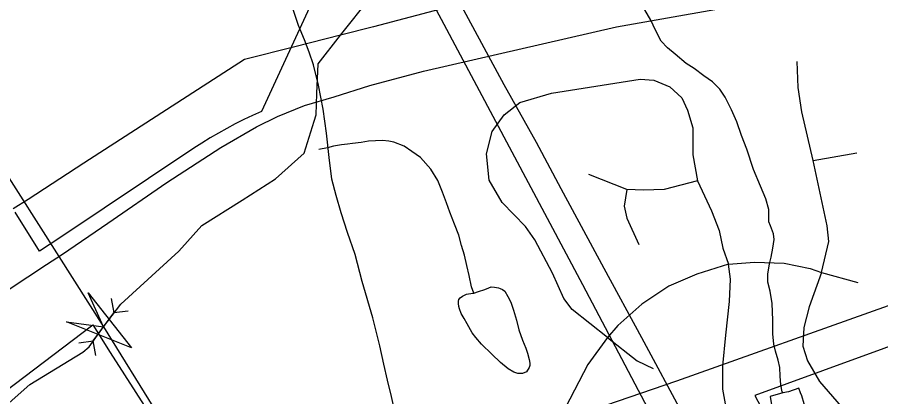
# Model space of a CAD drawing. Extents: x 2169602 to 2449496, y 721995 to 810662.
# Drawn here: x 2383780 to 2386785, y 802510 to 803829 of the extents above; entities that cross this region are included whole.
import ezdxf

# ---------------------------------------------------------------- set-up
doc = ezdxf.new("R2010")
doc.units = 0
doc.layers.add('Default', color=7, linetype='Continuous')

msp = doc.modelspace()

# ---------------------------------------------------------------- linework, layer by layer
at = {"layer": 'Default'}
for p, q in [((2384905.3, 803767), (2384746, 803726.9)), ((2384106.4, 802851.5), (2384115.5, 802801.6)), ((2384044.2, 802703.9), (2384115.5, 802801.6)), ((2384165.9, 802808.1), (2384115.5, 802801.6)), ((2383993.9, 802697.5), (2384044.2, 802703.9)), ((2384053.4, 802654), (2384044.2, 802703.9))]:
    msp.add_line(p, q, dxfattribs=at)
for points in [[(2383961.8, 806405.8), (2383982.7, 806329), (2384007.1, 806242.6), (2384057.3, 806108.8), (2384089.7, 806026.5), (2384148.2, 805900.5), (2384256.4, 805686.6), (2384332.9, 805535.8), (2384402.9, 805414.9), (2384944.7, 804405.1), (2385072.9, 804162), (2385255.5, 803822.6), (2385747.1, 802900.6), (2385849.9, 802706.5), (2386042.8, 802338.9), (2386119.1, 802188.7), (2386167.8, 802085.7), (2386258.4, 801870.4), (2386333.3, 801670.7), (2386395.8, 801477.2), (2386432.1, 801360.6)], [(2384049.5, 806406.9), (2384066.9, 806337.3), (2384084.8, 806275), (2384114.4, 806188.4), (2384141.9, 806113.5), (2384187.1, 806004.1), (2384265, 805841.8), (2384385.9, 805613.2), (2384419.1, 805550.3), (2384480.4, 805439.4), (2384619.6, 805179.4), (2384772.1, 804896.4), (2384943.6, 804577.9), (2385033.5, 804411.9), (2385155.2, 804184.9), (2385473.7, 803595.9), (2385586.2, 803395.7), (2385671.6, 803233.9), (2385821.6, 802957.1), (2385952.4, 802715.6), (2386099.6, 802442.3), (2386165.1, 802315.3)], [(2383308.3, 804353.4), (2383400.4, 804095.8), (2383516.5, 803748.2), (2383598.1, 803547.1), (2383711.1, 803331.4), (2383924.4, 802997.5)], [(2384859.2, 804000.1), (2384629.7, 803501.7), (2384599, 803488.1), (2384568.7, 803473.8), (2384538.7, 803458.8), (2384509.2, 803443.1), (2384480, 803426.8), (2384451.2, 803409.8), (2384422.7, 803392.2), (2384394.7, 803373.9), (2383924.5, 803059.9), (2383857.7, 803016.2), (2383772.2, 803152)], [(2384859.2, 804000.1), (2384629.7, 803501.7), (2384599, 803488.1), (2384568.7, 803473.8), (2384538.7, 803458.8), (2384509.2, 803443.1), (2384480, 803426.8), (2384451.2, 803409.8), (2384422.7, 803392.2), (2384394.7, 803373.9), (2383924.5, 803059.9), (2383857.7, 803016.2), (2383772.2, 803152)], [(2384905.3, 803767), (2385010.1, 803900.1), (2385168, 803969.1), (2385334.1, 803969), (2385486.5, 803920.5)], [(2385486.5, 803920.5), (2385019.5, 803795.8), (2384905.3, 803767)], [(2383881.7, 802969.6), (2383937.4, 803006), (2384095, 803113.8), (2384300.5, 803254.5), (2384489, 803376.7), (2384612.5, 803448.1), (2384685.2, 803484.6), (2384780, 803522.7), (2384882.6, 803552.6), (2385007.4, 803592), (2385194.4, 803642.2), (2385865.5, 803796.4), (2386385.3, 803887.8)], [(2385098.6, 802435.2), (2385094.9, 802453.3), (2385082.8, 802511.1), (2385068.2, 802567.2), (2385055.9, 802623), (2385042, 802686.8), (2385017, 802784.7), (2384980.7, 802910.7), (2384956.3, 803004.4), (2384929.8, 803080.6), (2384907.5, 803150.1), (2384889.4, 803210), (2384875.3, 803266.1), (2384865, 803341.9), (2384856.4, 803426), (2384844.1, 803509.8), (2384827.9, 803593.7), (2384811.5, 803663.6), (2384795.5, 803707.8), (2384779.3, 803751.6), (2384759.2, 803801.3), (2384736.7, 803867.2)], [(2386402, 803104.8), (2386395.9, 803118.7), (2386395.6, 803132.5), (2386395.6, 803150.8), (2386395.6, 803160.9), (2386385.4, 803198.5), (2386367.1, 803242.7), (2386342.7, 803300.3), (2386318.8, 803370.5), (2386300.3, 803418.3), (2386284.1, 803466.2), (2386266.1, 803507.9), (2386243.9, 803551.7), (2386225.7, 803579.7), (2386213.6, 803591.6), (2386199.8, 803605.5), (2386169.5, 803625.5), (2386135.6, 803651.3), (2386107.6, 803669.3), (2386069.4, 803701.1), (2386043, 803722.9), (2386021, 803746.9), (2386000.9, 803784.8), (2385984.9, 803818.9), (2385964.6, 803854.9)], [(2384822.9, 803564.7), (2384827, 803667.7), (2384905.3, 803767)], [(2384746, 803726.9), (2384571.3, 803683), (2384012, 803322.1)], [(2386549.8, 803331.7), (2386510.9, 803500.7), (2386498, 803585), (2386494.7, 803675.8)], [(2385834.3, 802715.6), (2385711.2, 802812.9), (2385682, 802851.8), (2385643.1, 802939.4), (2385581.6, 803056.1), (2385549.2, 803101.5), (2385468.2, 803185.8), (2385422.8, 803263.6), (2385413.1, 803354.4), (2385432.5, 803432.2), (2385474.6, 803490.6), (2385529.7, 803532.8), (2385639.9, 803565.2), (2385947.7, 803613.8), (2385995.7, 803610.6), (2386050.8, 803587.9), (2386092.9, 803549), (2386112.3, 803506.8), (2386131.8, 803445.2), (2386131.8, 803351.2), (2386148, 803260.4)], [(2384813.3, 803468.6), (2384820, 803490.6), (2384822.9, 803564.7)], [(2384562.9, 803193.9), (2384679.2, 803267.2), (2384779, 803357), (2384813.3, 803468.6)], [(2385369.4, 802870.4), (2385361.2, 802892.3), (2385352.8, 802932.1), (2385344.6, 802966.2), (2385336.6, 803002.3), (2385326.3, 803035.9), (2385316.3, 803071.9), (2385302.1, 803110.1), (2385285.7, 803151.9), (2385273.6, 803183.8), (2385259.5, 803221.6), (2385243.3, 803261.8), (2385219.3, 803301.5), (2385183, 803341.5), (2385153, 803363.1), (2385126.8, 803381.2), (2385090.7, 803394.8), (2385072.7, 803398.8), (2385050.9, 803400.8), (2385027.1, 803400.4), (2385002.9, 803398.4), (2384976.7, 803394.2), (2384946.8, 803390.2), (2384928.9, 803388.1), (2384909, 803386.2), (2384881.1, 803381.9), (2384859.4, 803375.9), (2384829.1, 803369.9)], [(2386549.8, 803331.7), (2386702.1, 803357.7)], [(2384012, 803322.1), (2383817.4, 803196.4), (2383765.3, 803163.5)], [(2386579, 802942.6), (2386604.9, 803049.6), (2386598.4, 803104.7), (2386549.8, 803331.7)], [(2385901.7, 803231.2), (2385768.9, 803283.1)], [(2386148, 803260.4), (2386031.3, 803231.2), (2385960, 803228), (2385901.7, 803231.2)], [(2386148, 803260.4), (2386196.6, 803156.6), (2386222.5, 803088.5), (2386235.5, 803026.9), (2386255.6, 802970.5)], [(2385901.7, 803231.2), (2385892, 803172.8), (2385901.7, 803130.7), (2385943.8, 803039.9)], [(2384342.2, 803015.8), (2384422, 803105.1), (2384562.9, 803193.9)], [(2386444, 802523.2), (2386442.6, 802527.1), (2386438.1, 802550.9), (2386435.8, 802581.2), (2386433.6, 802611.2), (2386427.8, 802637.2), (2386419.4, 802668.9), (2386413.3, 802692.9), (2386409.4, 802728.8), (2386409.4, 802776.7), (2386407.1, 802834.6), (2386401, 802876.9), (2386392.8, 802908.7), (2386392.6, 802936.6), (2386398.3, 802972.7), (2386404.1, 802994.9), (2386409.8, 803026.9), (2386413.9, 803056.7), (2386411.8, 803076.9), (2386402, 803104.8)], [(2382114, 801365.1), (2382230.2, 801339.1), (2382346.1, 801363), (2382562.2, 801575.1), (2382928.2, 801751.3), (2383235.2, 802033.7), (2383426.1, 802161), (2383542.1, 802303), (2383824.1, 802553.1), (2384008.1, 802664.8), (2384030, 802683.8), (2384079.9, 802752.8), (2384140, 802832), (2384342.2, 803015.8)], [(2383924.4, 802997.5), (2384079.9, 802752.8), (2384266.8, 802451.8), (2384359.9, 802271.7), (2384414.3, 802100), (2384472.9, 801865.4), (2384593.2, 801226.7), (2384763.8, 800374.3), (2384772.9, 800324.6)], [(2382114, 801808.8), (2382201.9, 801849.6), (2382258.4, 801876.5), (2382337.4, 801924.8), (2382440.8, 801994.7), (2382653.8, 802142.3), (2383079.8, 802435.6), (2383514.3, 802726.8), (2383682, 802839.2), (2383881.7, 802969.6)], [(2386255.6, 802970.5), (2386145.4, 802936.1), (2386048.2, 802894), (2385954.2, 802832.4), (2385870, 802757.8), (2385834.3, 802715.6)], [(2386323.6, 802049.6), (2386236.1, 802536), (2386236.1, 802617.1), (2386245.9, 802724.1), (2386258.8, 802840.8), (2386262.1, 802918.6), (2386255.6, 802970.5)], [(2386255.6, 802970.5), (2386345.7, 802978.3), (2386449.3, 802975), (2386540.1, 802955.6), (2386579, 802942.6)], [(2386579, 802942.6), (2386536.8, 802822.6), (2386517.4, 802751.3), (2386514.2, 802686.4), (2386530.4, 802634.6), (2386572.5, 802563.2), (2386692.4, 802423.8)], [(2386579, 802942.6), (2386705.3, 802906.9)], [(2385369.4, 802870.4), (2385385.2, 802876.5), (2385407.1, 802882.5), (2385421.2, 802888.5), (2385429, 802892.6), (2385441.1, 802890.8), (2385455.3, 802888.6), (2385460.8, 802886.6), (2385469, 802882.5), (2385477, 802876.8), (2385487.3, 802858.6), (2385497.5, 802838.8), (2385507.4, 802810.9), (2385517.8, 802776.9), (2385525.6, 802742.9), (2385537.9, 802706.9), (2385550, 802679.1), (2385556.4, 802661.2), (2385561.9, 802639.2), (2385564.2, 802627.1), (2385564.2, 802619), (2385562.1, 802611.2), (2385552.5, 802597.2), (2385538.3, 802591.3), (2385522.5, 802590.8), (2385508.4, 802595), (2385488.3, 802607), (2385462, 802628.8), (2385432.1, 802658.4), (2385395.8, 802692.4), (2385375.9, 802716.4), (2385363.8, 802732.5), (2385345.6, 802764), (2385335.5, 802782.2), (2385325.3, 802800), (2385319.3, 802815.9), (2385317.3, 802823.9), (2385315.2, 802833.9), (2385315.2, 802842.1), (2385317.1, 802848.3), (2385321.2, 802854.1), (2385329.4, 802860.2), (2385343.1, 802866.2), (2385365.1, 802870.2), (2385369.4, 802870.4)], [(2387385.2, 802892.6), (2387134.7, 802802), (2386908.7, 802719.8), (2386833.7, 802692.1), (2386786.7, 802674.8), (2386694.4, 802640.8), (2386347.2, 802514.9), (2386787.4, 801685.3), (2386803.4, 801694.2), (2386903.4, 801523.1), (2387078.7, 801614.1), (2387141.7, 801657.8), (2387200.9, 801700.4), (2387246.4, 801755.6), (2387476.7, 802034.1), (2387502.9, 802046.1), (2387588.4, 802147.6), (2387421.2, 802282.6), (2387232.7, 802434.9), (2387239.9, 802442.8), (2387342.7, 802556.1), (2387311.4, 802662.9), (2387365.4, 802830.9), (2387385.2, 802892.6)], [(2387385.2, 802892.6), (2387134.7, 802802), (2386908.7, 802719.8), (2386833.7, 802692.1), (2386786.7, 802674.8), (2386694.4, 802640.8), (2386347.2, 802514.9), (2386787.4, 801685.3), (2386803.4, 801694.2), (2386903.4, 801523.1), (2387078.7, 801614.1), (2387141.7, 801657.8), (2387200.9, 801700.4), (2387246.4, 801755.6), (2387476.7, 802034.1), (2387502.9, 802046.1), (2387588.4, 802147.6), (2387421.2, 802282.6), (2387232.7, 802434.9), (2387239.9, 802442.8), (2387342.7, 802556.1), (2387311.4, 802662.9), (2387365.4, 802830.9), (2387385.2, 802892.6)], [(2383662.3, 801986.3), (2383750.4, 802000.7), (2384039.2, 802052.7), (2384231.8, 802083.5), (2384405.9, 802097.8), (2384660.9, 802138.8), (2384869.8, 802173.7), (2385429.8, 802281.3), (2385555, 802361.1), (2385828.7, 802480.8), (2386075.8, 802565.1), (2386812.6, 802827.8)], [(2383633.5, 802451.1), (2384042.5, 802760.3), (2384103, 802663.7), (2384242.2, 802447.4), (2384292.7, 802479.8), (2384312, 802445.9), (2384327.2, 802416.6), (2384331.2, 802408.7), (2384338.5, 802393.7), (2384351.7, 802366.6), (2384360.5, 802346.6), (2384362.5, 802341.9), (2384373.7, 802315.8), (2384392, 802266.1), (2384393.7, 802260.9), (2384395.7, 802255.2), (2384397.2, 802250.5), (2384454.5, 802047.4), (2384460, 802022.9), (2384466.5, 801995.3), (2384485, 801917.9), (2384507, 801820.1)], [(2383633.5, 802451.1), (2384042.5, 802760.3), (2384103, 802663.7), (2384242.2, 802447.4), (2384292.7, 802479.8), (2384312, 802445.9), (2384327.2, 802416.6), (2384331.2, 802408.7), (2384338.5, 802393.7), (2384351.7, 802366.6), (2384360.5, 802346.6), (2384362.5, 802341.9), (2384373.7, 802315.8), (2384392, 802266.1), (2384393.7, 802260.9), (2384395.7, 802255.2), (2384397.2, 802250.5), (2384454.5, 802047.4), (2384460, 802022.9), (2384466.5, 801995.3), (2384485, 801917.9), (2384507, 801820.1)], [(2385834.3, 802715.6), (2385766.3, 802621.6), (2385688.5, 802472.4)], [(2385834.3, 802715.6), (2385938, 802634.6), (2385993.1, 802608.6)], [(2386526.7, 802457.6), (2386510.5, 802513.2), (2386506.6, 802523.5), (2386500.4, 802539.5), (2386464.3, 802527.1), (2386444, 802523.2)], [(2386444, 802523.2), (2386400.4, 802510.8), (2386406.7, 802474.9)]]:
    msp.add_lwpolyline(points, dxfattribs=at)
msp.add_lwpolyline([(2384026.8, 802871.4), (2384177.5, 802679.7), (2383951.1, 802770.4), (2384079.9, 802752.8)], close=True, dxfattribs=at)

doc.saveas('drawing.dxf')
